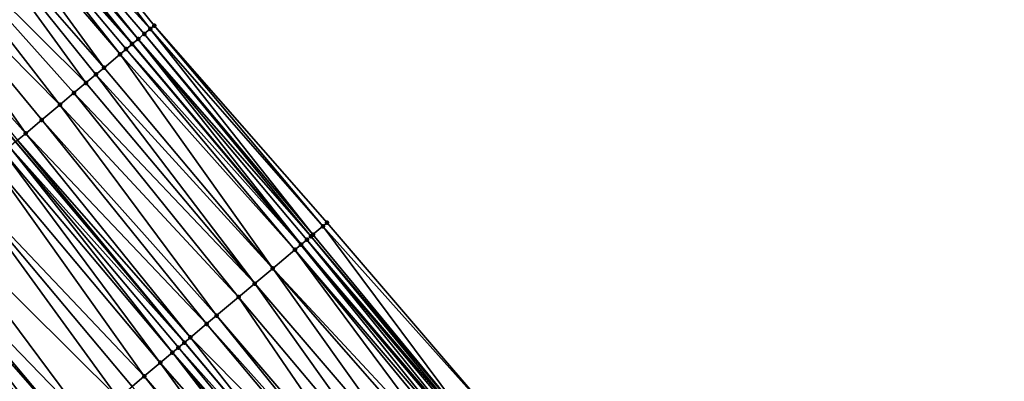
# Model space of a CAD drawing. Header units: feet. Extents: x 2004186 to 2014793, y 836912 to 864902.
# Tile 463 of 656: x 2007774 to 2007849, y 851531 to 851559. Entities that reach past the tile are written whole.
import ezdxf

# ---------------------------------------------------------------- set-up
doc = ezdxf.new("R2010")
doc.units = ezdxf.units.FT
doc.header["$LTSCALE"] = 100
doc.header["$MEASUREMENT"] = 0
for name, color, linetype, lineweight in [('EP_Travel Lane', 5, 'Continuous', 40), ('GPL_Skip Line', 2, 'Continuous', 40), ('Road Shots', 4, 'Continuous', 200), ('Road X-Section', 30, 'Continuous', 13)]:
    doc.layers.add(name, color=color, linetype=linetype, lineweight=lineweight)
doc.layers.add('I-77 SB_MM21-27-Surface-Border', color=7, linetype='Continuous')
doc.layers.add('I-77 SB_MM21-27-Surface-TIN', color=7, linetype='Continuous')

msp = doc.modelspace()

# ---------------------------------------------------------------- linework, layer by layer
at = {"layer": 'EP_Travel Lane'}
msp.add_polyline3d([(2007975.73898233, 851327.6280326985, 432.6249434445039), (2007962.876371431, 851342.9429631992, 432.7072219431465), (2007950.01375748, 851358.2578973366, 432.7882869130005), (2007937.151135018, 851373.5728416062, 432.866027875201), (2007924.28848729, 851388.8878159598, 432.9338996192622), (2007911.425858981, 851404.2027671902, 433.009352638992), (2007898.563325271, 851419.5176057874, 433.1217602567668), (2007885.700702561, 851434.8325503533, 433.1994083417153), (2007872.840440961, 851450.1340239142, 433.2726472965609), (2007859.961248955, 851465.4350803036, 433.3395242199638), (2007847.082088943, 851480.7360986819, 433.4193577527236), (2007834.202984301, 851496.037051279, 433.5215418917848), (2007821.323880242, 851511.3380031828, 433.6239527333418), (2007808.444643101, 851526.6391131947, 433.6726214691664), (2007795.565464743, 851541.9401533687, 433.7450020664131), (2007782.686232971, 851557.2412570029, 433.7958498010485), (2007769.80045487, 851572.5534538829, 433.8815698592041)], dxfattribs=at)
at = {"layer": 'GPL_Skip Line'}
msp.add_polyline3d([(2007966.90585172, 851320.1897797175, 432.7869067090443), (2007954.024274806, 851335.4887410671, 432.8691550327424), (2007941.142724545, 851350.7876707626, 432.9617984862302), (2007928.261137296, 851366.0866443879, 433.0400154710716), (2007915.379555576, 851381.385611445, 433.1203894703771), (2007902.497949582, 851396.6846073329, 433.1912953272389), (2007889.616391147, 851411.983546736, 433.2807508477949), (2007876.7347808, 851427.2825477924, 433.3499594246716), (2007863.858044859, 851442.5856334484, 433.4222899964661), (2007850.991867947, 851457.8975870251, 433.4969515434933), (2007838.125702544, 851473.2095269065, 433.5762656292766), (2007825.259586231, 851488.5214083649, 433.6754273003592), (2007812.393429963, 851503.8333373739, 433.7584349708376), (2007799.527177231, 851519.1453811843, 433.8024421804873), (2007786.660995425, 851534.457340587, 433.87512449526), (2007773.794784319, 851549.7693348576, 433.9359613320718), (2007760.925126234, 851565.0783076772, 434.0207287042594)], dxfattribs=at)
at = {"layer": 'I-77 SB_MM21-27-Surface-Border', "color": 3, "linetype": 'ByBlock', "lineweight": -2}
msp.add_polyline3d([(2007771.785840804, 851574.226251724, 433.721839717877), (2007784.359459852, 851558.6478275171, 433.6747839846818), (2007797.531852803, 851543.5932292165, 433.5899301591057), (2007810.551148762, 851528.4099401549, 433.5146721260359), (2007823.876611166, 851513.4840653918, 433.4091519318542), (2007837.048867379, 851498.4296298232, 433.2690395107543), (2007849.915049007, 851483.1176706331, 433.1962789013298), (2007862.781279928, 851467.8056527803, 433.1434309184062), (2007876.565888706, 851453.2661024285, 432.934903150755), (2007888.514192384, 851437.2025006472, 433.0035607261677), (2007901.701624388, 851422.1613235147, 432.8718819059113), (2007914.27722043, 851406.6047273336, 432.7900002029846), (2007926.699946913, 851390.9191701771, 432.7554523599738), (2007939.275635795, 851375.3624637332, 432.7097808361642), (2007952.004267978, 851359.9346306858, 432.6455419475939), (2007964.579924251, 851344.3779629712, 432.5871516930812), (2007977.767407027, 851329.336725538, 432.475256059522), (2007990.798725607, 851314.140096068, 432.4224696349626)], dxfattribs=at)
at = {"layer": 'I-77 SB_MM21-27-Surface-TIN', "color": 128, "linetype": 'ByBlock', "lineweight": -2}
for points in [[(2007771.785840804, 851574.226251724, 433.721839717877), (2007770.562280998, 851573.1952805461, 433.831350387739), (2007784.053289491, 851558.3904178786, 433.7034256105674)], [(2007771.785840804, 851574.226251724, 433.721839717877), (2007784.053289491, 851558.3904178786, 433.7034256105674), (2007784.359459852, 851558.6478275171, 433.6747839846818)], [(2007770.103428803, 851572.808686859, 433.8652486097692), (2007769.80045487, 851572.5534538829, 433.8815698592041), (2007782.686232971, 851557.2412570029, 433.7958498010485)], [(2007770.562280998, 851573.1952805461, 433.831350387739), (2007770.103428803, 851572.808686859, 433.8652486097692), (2007783.134735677, 851557.6182398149, 433.7720751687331)], [(2007770.103428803, 851572.808686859, 433.8652486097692), (2007782.686232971, 851557.2412570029, 433.7958498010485), (2007783.134735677, 851557.6182398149, 433.7720751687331)], [(2007770.562280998, 851573.1952805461, 433.831350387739), (2007783.594021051, 851558.00431877, 433.7411737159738), (2007784.053289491, 851558.3904178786, 433.7034256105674)], [(2007770.562280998, 851573.1952805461, 433.831350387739), (2007783.134735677, 851557.6182398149, 433.7720751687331), (2007783.594021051, 851558.00431877, 433.7411737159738)], [(2007769.338616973, 851572.16443312, 433.8975984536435), (2007768.726731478, 851571.649072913, 433.908521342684), (2007781.756785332, 851556.4601150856, 433.8266845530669)], [(2007769.797512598, 851572.5509752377, 433.881728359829), (2007769.338616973, 851572.16443312, 433.8975984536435), (2007782.675434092, 851557.2321801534, 433.796422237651)], [(2007769.338616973, 851572.16443312, 433.8975984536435), (2007782.216118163, 851556.8461375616, 433.8149702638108), (2007782.675434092, 851557.2321801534, 433.796422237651)], [(2007769.338616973, 851572.16443312, 433.8975984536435), (2007781.756785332, 851556.4601150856, 433.8266845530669), (2007782.216118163, 851556.8461375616, 433.8149702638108)], [(2007769.797512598, 851572.5509752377, 433.881728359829), (2007782.686232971, 851557.2412570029, 433.7958498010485), (2007769.80045487, 851572.5534538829, 433.8815698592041)], [(2007769.797512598, 851572.5509752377, 433.881728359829), (2007782.675434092, 851557.2321801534, 433.796422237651), (2007782.686232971, 851557.2412570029, 433.7958498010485)], [(2007768.726731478, 851571.649072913, 433.908521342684), (2007767.349979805, 851570.4895235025, 433.9292330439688), (2007780.531865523, 851555.4307602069, 433.8448805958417)], [(2007768.726731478, 851571.649072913, 433.908521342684), (2007780.531865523, 851555.4307602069, 433.8448805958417), (2007781.756785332, 851556.4601150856, 433.8266845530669)], [(2007767.349979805, 851570.4895235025, 433.9292330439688), (2007764.902397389, 851568.4281306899, 433.9561388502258), (2007779.153803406, 851554.2727684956, 433.8543007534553)], [(2007767.349979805, 851570.4895235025, 433.9292330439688), (2007779.919394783, 851554.9160956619, 433.8495980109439), (2007780.531865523, 851555.4307602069, 433.8448805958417)], [(2007767.349979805, 851570.4895235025, 433.9292330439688), (2007779.153803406, 851554.2727684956, 433.8543007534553), (2007779.919394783, 851554.9160956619, 433.8495980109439)], [(2007764.902397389, 851568.4281306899, 433.9561388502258), (2007763.066720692, 851566.8820740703, 433.9805168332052), (2007777.163306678, 851552.6000692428, 433.8830454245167)], [(2007764.902397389, 851568.4281306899, 433.9561388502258), (2007778.235114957, 851553.5007506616, 433.8685167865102), (2007779.153803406, 851554.2727684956, 433.8543007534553)], [(2007764.902397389, 851568.4281306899, 433.9561388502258), (2007777.163306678, 851552.6000692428, 433.8830454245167), (2007778.235114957, 851553.5007506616, 433.8685167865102)], [(2007763.066720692, 851566.8820740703, 433.9805168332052), (2007761.231073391, 851565.3359825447, 434.0170976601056), (2007774.560364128, 851550.4126757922, 433.9265811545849)], [(2007763.066720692, 851566.8820740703, 433.9805168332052), (2007775.785272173, 851551.4420446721, 433.9036287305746), (2007777.163306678, 851552.6000692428, 433.8830454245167)], [(2007763.066720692, 851566.8820740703, 433.9805168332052), (2007774.560364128, 851550.4126757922, 433.9265811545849), (2007775.785272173, 851551.4420446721, 433.9036287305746)], [(2007761.231073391, 851565.3359825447, 434.0170976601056), (2007773.947903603, 851549.8979990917, 433.9354281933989), (2007774.560364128, 851550.4126757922, 433.9265811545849)], [(2007784.359459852, 851558.6478275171, 433.6747839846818), (2007784.053289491, 851558.3904178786, 433.7034256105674), (2007797.225680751, 851543.3358215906, 433.6178886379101)], [(2007784.359459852, 851558.6478275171, 433.6747839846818), (2007797.225680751, 851543.3358215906, 433.6178886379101), (2007797.531852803, 851543.5932292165, 433.5899301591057)], [(2007783.594021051, 851558.00431877, 433.7411737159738), (2007783.134735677, 851557.6182398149, 433.7720751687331), (2007796.307178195, 851542.5635825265, 433.70726288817)], [(2007784.053289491, 851558.3904178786, 433.7034256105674), (2007783.594021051, 851558.00431877, 433.7411737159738), (2007796.460267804, 851542.692282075, 433.6947324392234)], [(2007783.594021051, 851558.00431877, 433.7411737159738), (2007796.307178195, 851542.5635825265, 433.70726288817), (2007796.460267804, 851542.692282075, 433.6947324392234)], [(2007784.053289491, 851558.3904178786, 433.7034256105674), (2007796.460267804, 851542.692282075, 433.6947324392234), (2007797.225680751, 851543.3358215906, 433.6178886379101)], [(2007782.675434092, 851557.2321801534, 433.796422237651), (2007782.216118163, 851556.8461375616, 433.8149702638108), (2007795.541671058, 851541.9201551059, 433.7460255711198)], [(2007782.675434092, 851557.2321801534, 433.796422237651), (2007795.541671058, 851541.9201551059, 433.7460255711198), (2007782.686232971, 851557.2412570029, 433.7958498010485)], [(2007783.134735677, 851557.6182398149, 433.7720751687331), (2007782.686232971, 851557.2412570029, 433.7958498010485), (2007795.565464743, 851541.9401533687, 433.7450020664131)], [(2007795.541671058, 851541.9201551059, 433.7460255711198), (2007795.565464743, 851541.9401533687, 433.7450020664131), (2007782.686232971, 851557.2412570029, 433.7958498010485)], [(2007783.134735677, 851557.6182398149, 433.7720751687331), (2007795.565464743, 851541.9401533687, 433.7450020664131), (2007796.000983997, 851542.306201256, 433.726267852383)], [(2007783.134735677, 851557.6182398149, 433.7720751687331), (2007796.000983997, 851542.306201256, 433.726267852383), (2007796.307178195, 851542.5635825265, 433.70726288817)], [(2007781.756785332, 851556.4601150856, 433.8266845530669), (2007780.531865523, 851555.4307602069, 433.8448805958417), (2007793.398069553, 851540.1187743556, 433.7811717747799)], [(2007782.216118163, 851556.8461375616, 433.8149702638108), (2007781.756785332, 851556.4601150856, 433.8266845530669), (2007795.082344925, 851541.5341246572, 433.7604491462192)], [(2007781.756785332, 851556.4601150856, 433.8266845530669), (2007793.398069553, 851540.1187743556, 433.7811717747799), (2007795.082344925, 851541.5341246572, 433.7604491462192)], [(2007782.216118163, 851556.8461375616, 433.8149702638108), (2007795.082344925, 851541.5341246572, 433.7604491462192), (2007795.541671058, 851541.9201551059, 433.7460255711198)], [(2007779.919394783, 851554.9160956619, 433.8495980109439), (2007779.153803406, 851554.2727684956, 433.8543007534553), (2007792.0200335, 851538.9607516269, 433.8011317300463)], [(2007780.531865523, 851555.4307602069, 433.8448805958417), (2007779.919394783, 851554.9160956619, 433.8495980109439), (2007793.398069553, 851540.1187743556, 433.7811717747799)], [(2007779.919394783, 851554.9160956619, 433.8495980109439), (2007792.0200335, 851538.9607516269, 433.8011317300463), (2007793.398069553, 851540.1187743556, 433.7811717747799)], [(2007779.153803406, 851554.2727684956, 433.8543007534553), (2007778.235114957, 851553.5007506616, 433.8685167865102), (2007792.0200335, 851538.9607516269, 433.8011317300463)], [(2007778.235114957, 851553.5007506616, 433.8685167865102), (2007777.163306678, 851552.6000692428, 433.8830454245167), (2007790.795091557, 851537.9314230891, 433.8103812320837)], [(2007778.235114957, 851553.5007506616, 433.8685167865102), (2007790.795091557, 851537.9314230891, 433.8103812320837), (2007792.0200335, 851538.9607516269, 433.8011317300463)], [(2007777.163306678, 851552.6000692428, 433.8830454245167), (2007775.785272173, 851551.4420446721, 433.9036287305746), (2007789.110807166, 851536.5160835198, 433.8274578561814)], [(2007777.163306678, 851552.6000692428, 433.8830454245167), (2007789.110807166, 851536.5160835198, 433.8274578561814), (2007790.795091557, 851537.9314230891, 433.8103812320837)], [(2007775.785272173, 851551.4420446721, 433.9036287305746), (2007774.560364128, 851550.4126757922, 433.9265811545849), (2007788.345230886, 851535.8727383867, 433.8382656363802)], [(2007775.785272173, 851551.4420446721, 433.9036287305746), (2007788.345230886, 851535.8727383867, 433.8382656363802), (2007789.110807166, 851536.5160835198, 433.8274578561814)], [(2007774.560364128, 851550.4126757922, 433.9265811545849), (2007773.947903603, 851549.8979990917, 433.9354281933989), (2007787.120336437, 851534.8433533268, 433.8667169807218)], [(2007774.560364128, 851550.4126757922, 433.9265811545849), (2007787.120336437, 851534.8433533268, 433.8667169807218), (2007788.345230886, 851535.8727383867, 433.8382656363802)], [(2007773.33542647, 851549.3833421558, 433.937560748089), (2007786.660995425, 851534.457340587, 433.87512449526), (2007773.794784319, 851549.7693348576, 433.9359613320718)], [(2007773.947903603, 851549.8979990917, 433.9354281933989), (2007773.794784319, 851549.7693348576, 433.9359613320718), (2007786.660995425, 851534.457340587, 433.87512449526)], [(2007773.947903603, 851549.8979990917, 433.9354281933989), (2007786.660995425, 851534.457340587, 433.87512449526), (2007787.120336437, 851534.8433533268, 433.8667169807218)], [(2007772.876055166, 851548.9973654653, 433.9337206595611), (2007771.957280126, 851548.2254506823, 433.9129279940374), (2007784.823470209, 851532.9134814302, 433.8435949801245)], [(2007773.33542647, 851549.3833421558, 433.937560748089), (2007772.876055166, 851548.9973654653, 433.9337206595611), (2007785.742254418, 851533.6853853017, 433.8680928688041)], [(2007772.876055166, 851548.9973654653, 433.9337206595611), (2007784.823470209, 851532.9134814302, 433.8435949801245), (2007785.742254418, 851533.6853853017, 433.8680928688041)], [(2007773.33542647, 851549.3833421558, 433.937560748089), (2007786.201633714, 851534.0713524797, 433.8751637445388), (2007786.660995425, 851534.457340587, 433.87512449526)], [(2007773.33542647, 851549.3833421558, 433.937560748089), (2007785.742254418, 851533.6853853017, 433.8680928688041), (2007786.201633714, 851534.0713524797, 433.8751637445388)], [(2007771.957280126, 851548.2254506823, 433.9129279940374), (2007769.813479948, 851546.4243063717, 433.8677468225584), (2007783.59842349, 851531.8842775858, 433.8104833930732)], [(2007771.957280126, 851548.2254506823, 433.9129279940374), (2007783.59842349, 851531.8842775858, 433.8104833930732), (2007784.823470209, 851532.9134814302, 433.8435949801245)], [(2007769.813479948, 851546.4243063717, 433.8677468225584), (2007767.363426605, 851544.3658509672, 433.817729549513), (2007781.607761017, 851530.2117755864, 433.7722201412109)], [(2007769.813479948, 851546.4243063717, 433.8677468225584), (2007782.679658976, 851531.1123502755, 433.793948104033), (2007783.59842349, 851531.8842775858, 433.8104833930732)], [(2007769.813479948, 851546.4243063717, 433.8677468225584), (2007781.607761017, 851530.2117755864, 433.7722201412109), (2007782.679658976, 851531.1123502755, 433.793948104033)], [(2007767.363426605, 851544.3658509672, 433.817729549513), (2007765.37278671, 851542.6933220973, 433.7885913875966), (2007779.31084046, 851528.2819683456, 433.7271331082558)], [(2007767.363426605, 851544.3658509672, 433.817729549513), (2007779.31084046, 851528.2819683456, 433.7271331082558), (2007781.607761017, 851530.2117755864, 433.7722201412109)], [(2007797.531852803, 851543.5932292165, 433.5899301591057), (2007797.225680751, 851543.3358215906, 433.6178886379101), (2007810.551148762, 851528.4099401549, 433.5146721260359)], [(2007797.225680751, 851543.3358215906, 433.6178886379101), (2007796.460267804, 851542.692282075, 433.6947324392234), (2007809.173389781, 851527.2515876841, 433.6466486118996)], [(2007797.225680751, 851543.3358215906, 433.6178886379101), (2007809.173389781, 851527.2515876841, 433.6466486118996), (2007810.551148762, 851528.4099401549, 433.5146721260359)], [(2007765.066525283, 851542.4360208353, 433.7804152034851), (2007764.348645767, 851541.832950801, 433.7520069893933), (2007777.207489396, 851526.5148438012, 433.675666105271)], [(2007765.37278671, 851542.6933220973, 433.7885913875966), (2007765.066525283, 851542.4360208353, 433.7804152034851), (2007778.238947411, 851527.3813878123, 433.7073905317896)], [(2007765.066525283, 851542.4360208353, 433.7804152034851), (2007777.207489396, 851526.5148438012, 433.675666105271), (2007778.238947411, 851527.3813878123, 433.7073905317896)], [(2007765.37278671, 851542.6933220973, 433.7885913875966), (2007778.238947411, 851527.3813878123, 433.7073905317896), (2007779.31084046, 851528.2819683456, 433.7271331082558)], [(2007796.000983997, 851542.306201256, 433.726267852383), (2007795.565464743, 851541.9401533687, 433.7450020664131), (2007808.560963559, 851526.7368701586, 433.669363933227)], [(2007796.307178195, 851542.5635825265, 433.70726288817), (2007796.000983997, 851542.306201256, 433.726267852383), (2007809.020296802, 851527.1228921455, 433.6578163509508)], [(2007796.000983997, 851542.306201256, 433.726267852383), (2007808.867192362, 851526.9942102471, 433.6643503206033), (2007809.020296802, 851527.1228921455, 433.6578163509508)], [(2007796.000983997, 851542.306201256, 433.726267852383), (2007808.560963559, 851526.7368701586, 433.669363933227), (2007808.867192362, 851526.9942102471, 433.6643503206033)], [(2007796.460267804, 851542.692282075, 433.6947324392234), (2007796.307178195, 851542.5635825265, 433.70726288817), (2007809.173389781, 851527.2515876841, 433.6466486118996)], [(2007796.307178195, 851542.5635825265, 433.70726288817), (2007809.020296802, 851527.1228921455, 433.6578163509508), (2007809.173389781, 851527.2515876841, 433.6466486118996)], [(2007764.147711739, 851541.6641518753, 433.7440555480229), (2007763.382047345, 851541.0209116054, 433.7192376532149), (2007776.401385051, 851525.8375728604, 433.660843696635)], [(2007764.147711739, 851541.6641518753, 433.7440555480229), (2007777.207489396, 851526.5148438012, 433.675666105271), (2007764.348645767, 851541.832950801, 433.7520069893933)], [(2007764.147711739, 851541.6641518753, 433.7440555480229), (2007777.013889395, 851526.3521974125, 433.6697115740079), (2007777.207489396, 851526.5148438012, 433.675666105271)], [(2007764.147711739, 851541.6641518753, 433.7440555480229), (2007776.401385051, 851525.8375728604, 433.660843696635), (2007777.013889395, 851526.3521974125, 433.6697115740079)], [(2007795.082344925, 851541.5341246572, 433.7604491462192), (2007793.398069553, 851540.1187743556, 433.7811717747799), (2007807.029827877, 851525.4501598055, 433.6977990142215)], [(2007795.541671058, 851541.9201551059, 433.7460255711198), (2007795.082344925, 851541.5341246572, 433.7604491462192), (2007808.101633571, 851526.3508442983, 433.6822273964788)], [(2007795.082344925, 851541.5341246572, 433.7604491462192), (2007807.795398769, 851526.0935113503, 433.6848152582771), (2007808.101633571, 851526.3508442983, 433.6822273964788)], [(2007795.082344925, 851541.5341246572, 433.7604491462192), (2007807.029827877, 851525.4501598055, 433.6977990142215), (2007807.795398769, 851526.0935113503, 433.6848152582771)], [(2007795.541671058, 851541.9201551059, 433.7460255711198), (2007808.444643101, 851526.6391131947, 433.6726214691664), (2007795.565464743, 851541.9401533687, 433.7450020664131)], [(2007795.541671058, 851541.9201551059, 433.7460255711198), (2007808.101633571, 851526.3508442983, 433.6822273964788), (2007808.444643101, 851526.6391131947, 433.6726214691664)], [(2007808.560963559, 851526.7368701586, 433.669363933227), (2007795.565464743, 851541.9401533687, 433.7450020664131), (2007808.444643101, 851526.6391131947, 433.6726214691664)], [(2007763.382047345, 851541.0209116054, 433.7192376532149), (2007762.61636952, 851540.3776873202, 433.6889894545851), (2007775.635724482, 851525.1943280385, 433.6375735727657)], [(2007763.382047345, 851541.0209116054, 433.7192376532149), (2007776.095127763, 851525.5802666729, 433.6543413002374), (2007776.401385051, 851525.8375728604, 433.660843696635)], [(2007763.382047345, 851541.0209116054, 433.7192376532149), (2007775.635724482, 851525.1943280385, 433.6375735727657), (2007776.095127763, 851525.5802666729, 433.6543413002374)], [(2007762.61636952, 851540.3776873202, 433.6889894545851), (2007761.391244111, 851539.3485771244, 433.6240613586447), (2007774.870024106, 851524.5511305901, 433.5982096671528)], [(2007762.61636952, 851540.3776873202, 433.6889894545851), (2007774.870024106, 851524.5511305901, 433.5982096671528), (2007775.635724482, 851525.1943280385, 433.6375735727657)], [(2007793.398069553, 851540.1187743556, 433.7811717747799), (2007792.0200335, 851538.9607516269, 433.8011317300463), (2007805.039324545, 851523.7774684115, 433.7238713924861)], [(2007793.398069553, 851540.1187743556, 433.7811717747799), (2007806.570482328, 851525.0641524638, 433.7043712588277), (2007807.029827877, 851525.4501598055, 433.6977990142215)], [(2007793.398069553, 851540.1187743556, 433.7811717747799), (2007805.039324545, 851523.7774684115, 433.7238713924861), (2007806.570482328, 851525.0641524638, 433.7043712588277)], [(2007761.391244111, 851539.3485771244, 433.6240613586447), (2007774.257467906, 851524.0365677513, 433.5683764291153), (2007774.870024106, 851524.5511305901, 433.5982096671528)], [(2007792.0200335, 851538.9607516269, 433.8011317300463), (2007790.795091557, 851537.9314230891, 433.8103812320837), (2007803.661273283, 851522.6194637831, 433.7376781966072)], [(2007792.0200335, 851538.9607516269, 433.8011317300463), (2007803.661273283, 851522.6194637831, 433.7376781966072), (2007805.039324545, 851523.7774684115, 433.7238713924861)], [(2007790.795091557, 851537.9314230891, 433.8103812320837), (2007789.110807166, 851536.5160835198, 433.8274578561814), (2007802.130112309, 851521.3327835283, 433.7558882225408)], [(2007790.795091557, 851537.9314230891, 433.8103812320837), (2007802.130112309, 851521.3327835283, 433.7558882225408), (2007803.661273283, 851522.6194637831, 433.7376781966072)], [(2007789.110807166, 851536.5160835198, 433.8274578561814), (2007788.345230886, 851535.8727383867, 433.8382656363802), (2007801.670770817, 851520.94677136, 433.7641002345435)], [(2007789.110807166, 851536.5160835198, 433.8274578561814), (2007801.670770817, 851520.94677136, 433.7641002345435), (2007802.130112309, 851521.3327835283, 433.7558882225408)], [(2007788.345230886, 851535.8727383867, 433.8382656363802), (2007787.120336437, 851534.8433533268, 433.8667169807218), (2007801.211424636, 851520.5607647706, 433.7704169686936)], [(2007788.345230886, 851535.8727383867, 433.8382656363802), (2007801.211424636, 851520.5607647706, 433.7704169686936), (2007801.670770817, 851520.94677136, 433.7641002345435)], [(2007787.120336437, 851534.8433533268, 433.8667169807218), (2007786.660995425, 851534.457340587, 433.87512449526), (2007799.527177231, 851519.1453811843, 433.8024421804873)], [(2007787.120336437, 851534.8433533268, 433.8667169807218), (2007799.527177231, 851519.1453811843, 433.8024421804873), (2007801.211424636, 851520.5607647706, 433.7704169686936)], [(2007786.201633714, 851534.0713524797, 433.8751637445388), (2007785.742254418, 851533.6853853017, 433.8680928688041), (2007798.914705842, 851518.6307174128, 433.806896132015)], [(2007786.201633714, 851534.0713524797, 433.8751637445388), (2007799.527177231, 851519.1453811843, 433.8024421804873), (2007786.660995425, 851534.457340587, 433.87512449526)], [(2007786.201633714, 851534.0713524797, 433.8751637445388), (2007798.914705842, 851518.6307174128, 433.806896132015), (2007799.527177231, 851519.1453811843, 433.8024421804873)], [(2007785.742254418, 851533.6853853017, 433.8680928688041), (2007784.823470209, 851532.9134814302, 433.8435949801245), (2007797.995948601, 851517.858781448, 433.7932983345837)], [(2007785.742254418, 851533.6853853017, 433.8680928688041), (2007798.608459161, 851518.3733986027, 433.8046810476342), (2007798.914705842, 851518.6307174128, 433.806896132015)], [(2007785.742254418, 851533.6853853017, 433.8680928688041), (2007797.995948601, 851517.858781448, 433.7932983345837), (2007798.608459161, 851518.3733986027, 433.8046810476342)], [(2007784.823470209, 851532.9134814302, 433.8435949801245), (2007783.59842349, 851531.8842775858, 433.8104833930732), (2007796.617809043, 851516.7008818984, 433.771407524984)], [(2007784.823470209, 851532.9134814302, 433.8435949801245), (2007796.617809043, 851516.7008818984, 433.771407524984), (2007797.995948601, 851517.858781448, 433.7932983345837)], [(2007783.59842349, 851531.8842775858, 433.8104833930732), (2007782.679658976, 851531.1123502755, 433.793948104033), (2007796.005287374, 851516.186277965, 433.7555332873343)], [(2007783.59842349, 851531.8842775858, 433.8104833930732), (2007796.005287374, 851516.186277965, 433.7555332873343), (2007796.617809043, 851516.7008818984, 433.771407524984)]]:
    msp.add_3dface(points, dxfattribs=at)
at = {"layer": 'Road Shots', "lineweight": 100}
for p in [(2007784.359459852, 851558.6478275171, 433.6747839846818), (2007783.594021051, 851558.00431877, 433.7411737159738), (2007784.053289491, 851558.3904178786, 433.7034256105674), (2007782.675434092, 851557.2321801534, 433.796422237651), (2007783.134735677, 851557.6182398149, 433.7720751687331), (2007781.756785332, 851556.4601150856, 433.8266845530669), (2007782.216118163, 851556.8461375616, 433.8149702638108), (2007779.919394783, 851554.9160956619, 433.8495980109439), (2007780.531865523, 851555.4307602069, 433.8448805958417), (2007779.153803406, 851554.2727684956, 433.8543007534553), (2007778.235114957, 851553.5007506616, 433.8685167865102), (2007777.163306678, 851552.6000692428, 433.8830454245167), (2007775.785272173, 851551.4420446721, 433.9036287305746), (2007774.560364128, 851550.4126757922, 433.9265811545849), (2007797.531852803, 851543.5932292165, 433.5899301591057), (2007797.225680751, 851543.3358215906, 433.6178886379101), (2007796.000983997, 851542.306201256, 433.726267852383), (2007796.307178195, 851542.5635825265, 433.70726288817), (2007796.460267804, 851542.692282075, 433.6947324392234), (2007795.082344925, 851541.5341246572, 433.7604491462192), (2007795.541671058, 851541.9201551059, 433.7460255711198), (2007793.398069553, 851540.1187743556, 433.7811717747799), (2007792.0200335, 851538.9607516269, 433.8011317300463), (2007790.795091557, 851537.9314230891, 433.8103812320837), (2007789.110807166, 851536.5160835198, 433.8274578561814), (2007788.345230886, 851535.8727383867, 433.8382656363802), (2007787.120336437, 851534.8433533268, 433.8667169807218), (2007786.201633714, 851534.0713524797, 433.8751637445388), (2007786.660995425, 851534.457340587, 433.87512449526), (2007785.742254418, 851533.6853853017, 433.8680928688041), (2007784.823470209, 851532.9134814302, 433.8435949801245), (2007783.59842349, 851531.8842775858, 433.8104833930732)]:
    msp.add_point(p, dxfattribs=at)
at = {"layer": 'Road X-Section', "extrusion": (-0.6433085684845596, 0.7655973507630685, 0.003844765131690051), "elevation": -639672.1699359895, "flags": 128}
msp.add_lwpolyline([(-2084954.771628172, 2893.0346988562), (-2084956.371628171, 2893.099627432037), (-2084957.371628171, 2893.129875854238), (-2084958.371628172, 2893.154693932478), (-2084959.571628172, 2893.191053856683), (-2084959.971628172, 2893.199230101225), (-2084962.571628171, 2893.228368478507), (-2084965.771628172, 2893.27838612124), (-2084968.571628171, 2893.323567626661), (-2084969.771628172, 2893.344360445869), (-2084970.371628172, 2893.348200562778), (-2084971.171628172, 2893.346067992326), (-2084971.971628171, 2893.337220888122), (-2084973.571628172, 2893.314268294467), (-2084975.371628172, 2893.293684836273), (-2084976.771628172, 2893.279156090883), (-2084977.971628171, 2893.264939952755), (-2084978.971628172, 2893.260237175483), (-2084979.771628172, 2893.255519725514), (-2084981.371628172, 2893.237323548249), (-2084981.971628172, 2893.225609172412), (-2084982.571628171, 2893.207061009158), (-2084983.171628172, 2893.182713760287), (-2084983.771628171, 2893.151812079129), (-2084984.371628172, 2893.11406369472), (-2084984.771628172, 2893.085421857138)], dxfattribs=at)
at = {"layer": 'Road X-Section', "extrusion": (-0.6433085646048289, 0.765597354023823, 0.0038447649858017), "elevation": -639692.1593697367, "flags": 128}
msp.add_lwpolyline([(-2084954.774870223, 2893.055775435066), (-2084955.574870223, 2893.085608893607), (-2084956.574870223, 2893.124973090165), (-2084957.174870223, 2893.141740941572), (-2084957.574870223, 2893.148243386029), (-2084958.374870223, 2893.157111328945), (-2084959.974870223, 2893.19479056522), (-2084961.374870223, 2893.214533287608), (-2084964.374870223, 2893.259620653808), (-2084965.774870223, 2893.281348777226), (-2084966.974870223, 2893.297884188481), (-2084968.574870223, 2893.330996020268), (-2084969.774870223, 2893.355494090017), (-2084970.374870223, 2893.362565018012), (-2084970.974870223, 2893.362525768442), (-2084971.574870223, 2893.354118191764), (-2084973.174870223, 2893.325666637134), (-2084974.174870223, 2893.314858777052), (-2084976.374870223, 2893.29778202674), (-2084977.974870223, 2893.288532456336), (-2084979.774870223, 2893.268572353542), (-2084981.974870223, 2893.247849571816), (-2084982.574870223, 2893.233425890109), (-2084983.174870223, 2893.21366802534), (-2084983.574870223, 2893.194662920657), (-2084983.774870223, 2893.182132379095), (-2084984.774870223, 2893.105288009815), (-2084985.174870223, 2893.077329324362)], dxfattribs=at)

doc.saveas('drawing.dxf')
